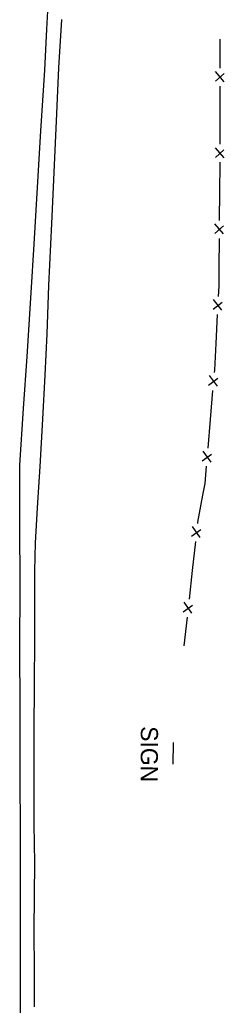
# Model space of a CAD drawing. Extents: x 588843 to 2552415, y 180129 to 269402.
# Drawn here: x 594772.1 to 594843.8, y 183684.7 to 184030.2 of the extents above; entities that cross this region are included whole.
import ezdxf

# ---------------------------------------------------------------- set-up
doc = ezdxf.new("R2010")
doc.units = 0
for name, color, linetype in [('Default', 7, 'Continuous'), ('E_FEN_P', 7, 'Continuous'), ('E_RDWY', 7, 'Continuous'), ('E_RDWY_Gravel', 7, 'Continuous'), ('E_SGN', 7, 'Continuous'), ('E_SGN_Text', 7, 'Continuous')]:
    doc.layers.add(name, color=color, linetype=linetype)

# ---------------------------------------------------------------- blocks, each defined once
blk = doc.blocks.new('SIGN')
at = {"layer": 'Default'}
blk.add_text('SIGN', height=12, dxfattribs=at).set_placement((-18.55, -6))

msp = doc.modelspace()

# ---------------------------------------------------------------- linework, layer by layer
at = {"layer": 'E_FEN_P'}
for p, q in [((594843.76, 184008.46), (594840.67, 184012.01)), ((594840.67, 184008.62), (594843.7, 184011.29)), ((594843.71, 183981.78), (594840.63, 183985.33)), ((594840.63, 183981.95), (594843.66, 183984.61)), ((594840.43, 183955.28), (594843.48, 183957.92)), ((594843.52, 183955.09), (594840.46, 183958.66)), ((594842.93, 183928.36), (594840.04, 183932.07)), ((594839.86, 183928.69), (594843.02, 183931.19)), ((594838.29, 183902.11), (594841.53, 183904.52)), ((594841.36, 183901.69), (594838.58, 183905.48)), ((594836.07, 183875.52), (594839.31, 183877.93)), ((594839.13, 183875.11), (594836.35, 183878.9)), ((594835.35, 183848.69), (594832.66, 183852.55)), ((594832.3, 183849.19), (594835.59, 183851.51)), ((594829.4, 183822.67), (594832.69, 183824.99)), ((594832.45, 183822.17), (594829.76, 183826.03))]:
    msp.add_line(p, q, dxfattribs=at)
for points in [[(594842.34, 184013.2), (594842.35, 184023.38)], [(594842.31, 183996.7), (594842.33, 184006.89)], [(594842.3, 183986.52), (594842.31, 183996.7)], [(594842.21, 183970.03), (594842.28, 183979.58), (594842.29, 183980.21)], [(594842.13, 183959.84), (594842.21, 183970.03)], [(594842, 183943.35), (594842.08, 183953.54)], [(594841.76, 183933.17), (594841.95, 183936.83), (594842, 183943.35)], [(594840.89, 183916.7), (594841.43, 183926.87)], [(594840.33, 183906.53), (594840.4, 183907.31), (594840.89, 183916.7)], [(594838.96, 183890.1), (594839.81, 183900.25)], [(594838.11, 183879.95), (594838.96, 183890.1)], [(594836.31, 183863.57), (594837.07, 183867.62), (594837.58, 183873.66)], [(594834.45, 183853.56), (594834.49, 183854), (594836.31, 183863.57)], [(594832.65, 183837.16), (594833.76, 183847.29)], [(594831.55, 183827.04), (594832.65, 183837.16)], [(594829.75, 183810.64), (594830.86, 183820.77)]]:
    msp.add_lwpolyline(points, dxfattribs=at)
at = {"layer": 'E_RDWY'}
msp.add_lwpolyline([(594772.39, 183668.65), (594772.44, 183685.99), (594772.39, 183706.48), (594772.36, 183726.29), (594772.35, 183745.19), (594772.3, 183765.26), (594772.26, 183788.51), (594772.2, 183810.52), (594772.26, 183830.82), (594772.19, 183854.3), (594772.14, 183874.06), (594773.46, 183893.88), (594774.71, 183912.17), (594776.13, 183934.48), (594777.16, 183951.48), (594778.22, 183969.38), (594779.54, 183991.22), (594780.87, 184012.46), (594781.66, 184026.85), (594782.33, 184039.66), (594782.38, 184057.24), (594782.28, 184075.34), (594782.33, 184085.52)], dxfattribs=at)
at = {"layer": 'E_RDWY_Gravel'}
msp.add_lwpolyline([(594777.36, 183684.18), (594777.33, 183696.95), (594777.23, 183710.49), (594777.35, 183723.31), (594777.41, 183734.62), (594777.18, 183748.19), (594777.18, 183766.48), (594777.21, 183781.73), (594777.3, 183796.3), (594777.42, 183813.83), (594777.42, 183824.84), (594777.41, 183837.01), (594777.63, 183846.84), (594778.36, 183859.08), (594779.28, 183873.52), (594780.28, 183890.11), (594781.03, 183905.56), (594781.77, 183920.07), (594782.38, 183936.97), (594783.36, 183958.77), (594784.35, 183979.21), (594785.18, 183997.3), (594785.86, 184013.32), (594786.88, 184030.32)], dxfattribs=at)
at = {"layer": 'E_SGN'}
msp.add_lwpolyline([(594825.88, 183769.17), (594825.97, 183776.78)], dxfattribs=at)

# ---------------------------------------------------------------- block references
at = {"layer": 'E_SGN_Text', "xscale": 0.4999999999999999, "yscale": 0.5, "rotation": -90.21750690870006}
msp.add_blockref('SIGN', (594817.52, 183773.25), dxfattribs=at)

doc.saveas('drawing.dxf')
